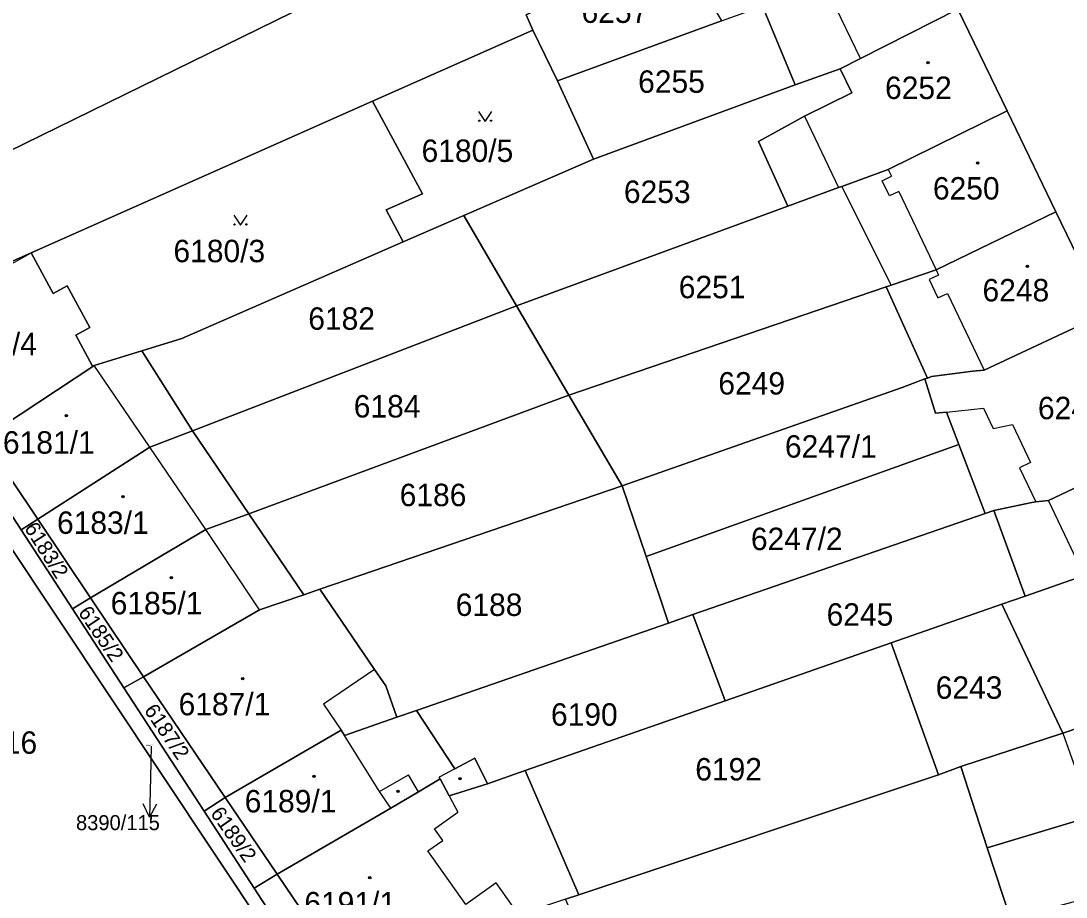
# Model space of a CAD drawing. Extents: x -596233 to -595156, y -1161235 to -1159375.
# Drawn here: x -595583.4 to -595504.1, y -1160099.2 to -1160032.8 of the extents above; entities that cross this region are included whole.
import ezdxf

# ---------------------------------------------------------------- set-up
doc = ezdxf.new("R2010")
doc.units = 0
for name, color, linetype in [('KN_CAR_KR', 7, 'Continuous'), ('KN_KULTURY', 7, 'Continuous'), ('KN_PARC_CIS_POM', 7, 'Continuous'), ('KN_PARC_CIS_POZ', 7, 'Continuous'), ('KN_PARC_CIS_STAV', 7, 'Continuous'), ('KN_PARC_PLOCHA', 7, 'Continuous'), ('PARC_C_SIPKA', 7, 'Continuous'), ('parcely_l', 7, 'Continuous')]:
    doc.layers.add(name, color=color, linetype=linetype)

msp = doc.modelspace()

# ---------------------------------------------------------------- linework, layer by layer
at = {"layer": 'KN_CAR_KR'}
for points in [[(-595519.71, -1160035.64), (-595521.89, -1160031.08)], [(-595523.95, -1160040.01), (-595521.37, -1160045.43)], [(-595517.6, -1160044.05), (-595517.35, -1160044.57)], [(-595518.05, -1160044.91), (-595517.35, -1160044.57)], [(-595517.5, -1160046.07), (-595518.05, -1160044.91)], [(-595516.79, -1160045.74), (-595517.5, -1160046.07)], [(-595516.79, -1160045.74), (-595513.96, -1160051.67)], [(-595590.18, -1160054.62), (-595582.58, -1160050.37)], [(-595513.78, -1160052.06), (-595514.5, -1160052.4)], [(-595513.96, -1160051.67), (-595513.78, -1160052.06)], [(-595514.5, -1160052.4), (-595513.83, -1160053.8)], [(-595513.83, -1160053.8), (-595513.11, -1160053.45)], [(-595513.11, -1160053.45), (-595510.33, -1160059.26)], [(-595573.58, -1160065.11), (-595577.79, -1160058.93)], [(-595513.19, -1160062.45), (-595510.37, -1160062.16)], [(-595510.37, -1160062.16), (-595509.65, -1160063.69)], [(-595509.65, -1160063.69), (-595508.18, -1160063.39)], [(-595508.18, -1160063.39), (-595506.81, -1160066.28)], [(-595569.33, -1160071.35), (-595573.58, -1160065.11)], [(-595506.81, -1160066.28), (-595507.64, -1160066.68)], [(-595507.64, -1160066.68), (-595506.41, -1160069.26)], [(-595502.74, -1160074.83), (-595505.44, -1160069.16)], [(-595565.26, -1160077.44), (-595569.33, -1160071.35)], [(-595556.54, -1160081.96), (-595560.42, -1160084.58)], [(-595560.42, -1160084.58), (-595559.08, -1160086.56)], [(-595556.16, -1160091.21), (-595558.81, -1160086.97)], [(-595504.35, -1160086.79), (-595503.18, -1160090.13)], [(-595550.45, -1160089.48), (-595551.64, -1160090.12)], [(-595556.16, -1160091.21), (-595553.98, -1160089.94)], [(-595553.22, -1160091.23), (-595553.98, -1160089.94)], [(-595551.57, -1160090.25), (-595551.64, -1160090.12)], [(-595555.31, -1160092.47), (-595556.16, -1160091.21)], [(-595550.89, -1160091.53), (-595550.22, -1160092.78)], [(-595551.99, -1160094.04), (-595550.22, -1160092.78)], [(-595551.37, -1160094.91), (-595551.99, -1160094.04)], [(-595552.49, -1160095.71), (-595551.37, -1160094.91)], [(-595549.61, -1160099.76), (-595552.49, -1160095.71)], [(-595547.32, -1160098.14), (-595549.61, -1160099.76)], [(-595545.6, -1160100.56), (-595547.32, -1160098.14)]]:
    msp.add_lwpolyline(points, dxfattribs=at)
at = {"layer": 'KN_KULTURY'}
for points in [[(-595548.6518, -1160039.6616), (-595548.1518, -1160040.4116), (-595547.6518, -1160039.6616)], [(-595567.2118, -1160047.5216), (-595566.7118, -1160048.2716), (-595566.2118, -1160047.5216)]]:
    msp.add_lwpolyline(points, dxfattribs=at)
for centre, radius in [((-595514.57, -1160035.97), 0.09), ((-595514.57, -1160035.97), 0.0398), ((-595548.602, -1160040.3614), 0.05), ((-595547.7026, -1160040.3614), 0.05), ((-595510.81, -1160043.56), 0.09), ((-595510.81, -1160043.56), 0.0398), ((-595567.162, -1160048.2214), 0.05), ((-595566.2626, -1160048.2214), 0.05), ((-595507.04, -1160051.41), 0.09), ((-595507.04, -1160051.41), 0.0398), ((-595579.92, -1160062.72), 0.09), ((-595579.92, -1160062.72), 0.0398), ((-595575.61, -1160068.86), 0.09), ((-595575.61, -1160068.86), 0.0398), ((-595571.94, -1160075.01), 0.09), ((-595571.94, -1160075.01), 0.0398), ((-595566.54, -1160082.66), 0.09), ((-595566.54, -1160082.66), 0.0398), ((-595561.14, -1160090.06), 0.09), ((-595561.14, -1160090.06), 0.0398), ((-595550.07, -1160090.24), 0.09), ((-595550.07, -1160090.24), 0.0398), ((-595554.77, -1160091.2), 0.09), ((-595554.77, -1160091.2), 0.0398), ((-595556.9, -1160097.73), 0.09), ((-595556.9, -1160097.73), 0.0398)]:
    msp.add_circle(centre, radius, dxfattribs=at)
at = {"layer": 'KN_PARC_PLOCHA'}
for points in [[(-595528.51, -1159998.96), (-595525.34, -1160005.19), (-595522.99, -1160009.82), (-595533.15, -1160014.84), (-595528.66, -1160024.29), (-595530.9, -1160025.4), (-595533.73, -1160026.79), (-595545.04, -1160032.35), (-595544.55, -1160033.5), (-595556.7, -1160038.89), (-595582.58, -1160050.37), (-595588.8, -1160053.13), (-595592.48, -1160054.74), (-595598.58, -1160042.31), (-595600.65, -1160043.14), (-595602.12, -1160037.82), (-595602.52, -1160034.33), (-595600.62, -1160030.39), (-595594.13, -1160027.01), (-595532.58, -1159997.58), (-595531.38, -1159997.29), (-595530.2, -1159997.46), (-595529.25, -1159998)], [(-595538.64, -1160020.32), (-595543.6, -1160010.19), (-595590.63, -1160033.23), (-595585.66, -1160043.36)], [(-595538.64, -1160020.32), (-595585.66, -1160043.36), (-595590.63, -1160033.23), (-595543.6, -1160010.19)], [(-595512.33, -1160031.9), (-595519.71, -1160035.64), (-595521.25, -1160036.42), (-595524.66, -1160037.65), (-595527.14, -1160031.67), (-595525.25, -1160030.97), (-595523.62, -1160030.38), (-595515.18, -1160026.02)], [(-595530.23, -1160032.79), (-595542.67, -1160037.34), (-595544.55, -1160033.5), (-595545.04, -1160032.35), (-595533.73, -1160026.79)], [(-595524.66, -1160037.65), (-595539.95, -1160043.27), (-595542.67, -1160037.34), (-595530.23, -1160032.79), (-595527.14, -1160031.67)], [(-595508.59, -1160039.62), (-595517.6, -1160044.05), (-595521.12, -1160045.34), (-595521.37, -1160045.43), (-595525.2, -1160046.84), (-595527.43, -1160041.93), (-595523.95, -1160040.01), (-595520.36, -1160038.26), (-595521.25, -1160036.42), (-595519.71, -1160035.64), (-595512.33, -1160031.9)], [(-595542.67, -1160037.34), (-595539.95, -1160043.27), (-595549.78, -1160047.55), (-595554.36, -1160049.55), (-595555.66, -1160047.11), (-595552.9, -1160045.91), (-595556.7, -1160038.89), (-595544.55, -1160033.5)], [(-595525.2, -1160046.84), (-595545.77, -1160054.39), (-595549.78, -1160047.55), (-595539.95, -1160043.27), (-595524.66, -1160037.65), (-595521.25, -1160036.42), (-595520.36, -1160038.26), (-595523.95, -1160040.01), (-595527.43, -1160041.93)], [(-595554.36, -1160049.55), (-595571.16, -1160056.87), (-595574.19, -1160057.81), (-595577.79, -1160058.93), (-595577.89, -1160059), (-595577.94, -1160058.91), (-595579.19, -1160056.62), (-595578.13, -1160056.05), (-595579.85, -1160052.88), (-595580.9, -1160053.46), (-595582.58, -1160050.37), (-595556.7, -1160038.89), (-595552.9, -1160045.91), (-595555.66, -1160047.11)], [(-595504.89, -1160047.26), (-595513.96, -1160051.67), (-595517.37, -1160052.83), (-595521.12, -1160045.34), (-595517.6, -1160044.05), (-595508.59, -1160039.62)], [(-595517.37, -1160052.83), (-595517.75, -1160052.96), (-595541.8, -1160061.16), (-595545.77, -1160054.39), (-595525.2, -1160046.84), (-595521.37, -1160045.43), (-595521.12, -1160045.34)], [(-595545.77, -1160054.39), (-595570.34, -1160063.86), (-595574.19, -1160057.81), (-595571.16, -1160056.87), (-595554.36, -1160049.55), (-595549.78, -1160047.55)], [(-595501.14, -1160054.98), (-595510.33, -1160059.26), (-595511.18, -1160059.35), (-595514.32, -1160059.76), (-595514.63, -1160059.88), (-595517.75, -1160052.96), (-595517.37, -1160052.83), (-595513.96, -1160051.67), (-595504.89, -1160047.26)], [(-595577.89, -1160059), (-595586.18, -1160064.46), (-595589.2, -1160059.96), (-595592.48, -1160054.74), (-595588.8, -1160053.13), (-595582.58, -1160050.37), (-595580.9, -1160053.46), (-595579.85, -1160052.88), (-595578.13, -1160056.05), (-595579.19, -1160056.62), (-595577.94, -1160058.91)], [(-595514.63, -1160059.88), (-595514.81, -1160059.94), (-595516.54, -1160060.58), (-595537.77, -1160068.04), (-595541.8, -1160061.16), (-595517.75, -1160052.96)], [(-595541.8, -1160061.16), (-595566.08, -1160070.15), (-595570.34, -1160063.86), (-595545.77, -1160054.39)], [(-595496.36, -1160064.85), (-595505.44, -1160069.16), (-595506.41, -1160069.26), (-595506.71, -1160069.29), (-595509.59, -1160069.9), (-595510.25, -1160070.13), (-595512.25, -1160064.9), (-595513.19, -1160062.45), (-595514.01, -1160062.54), (-595514.81, -1160059.94), (-595514.63, -1160059.88), (-595514.32, -1160059.76), (-595511.18, -1160059.35), (-595510.33, -1160059.26), (-595501.14, -1160054.98)], [(-595570.34, -1160063.86), (-595573.58, -1160065.11), (-595582.08, -1160070.56), (-595586.18, -1160064.46), (-595577.89, -1160059), (-595577.79, -1160058.93), (-595574.19, -1160057.81)], [(-595512.25, -1160064.9), (-595535.96, -1160073.4), (-595537.77, -1160068.04), (-595516.54, -1160060.58), (-595514.81, -1160059.94), (-595514.01, -1160062.54), (-595513.19, -1160062.45)], [(-595537.77, -1160068.04), (-595560.68, -1160075.87), (-595561.91, -1160076.29), (-595566.08, -1160070.15), (-595541.8, -1160061.16)], [(-595566.08, -1160070.15), (-595569.33, -1160071.35), (-595578.07, -1160076.54), (-595582.08, -1160070.56), (-595573.58, -1160065.11), (-595570.34, -1160063.86)], [(-595582.08, -1160070.56), (-595583.34, -1160071.37), (-595587.37, -1160065.18), (-595586.18, -1160064.46)], [(-595510.25, -1160070.13), (-595532.41, -1160077.8), (-595534.25, -1160078.44), (-595535.96, -1160073.4), (-595512.25, -1160064.9)], [(-595493.31, -1160071.14), (-595502.43, -1160075.48), (-595502.74, -1160074.83), (-595507.22, -1160076.4), (-595509.59, -1160069.9), (-595506.71, -1160069.29), (-595506.41, -1160069.26), (-595505.44, -1160069.16), (-595496.36, -1160064.85)], [(-595583.34, -1160071.37), (-595579.45, -1160077.36), (-595575.55, -1160083.36), (-595569.47, -1160092.7), (-595565.68, -1160098.54), (-595559.91, -1160107.4), (-595560.72, -1160107.88), (-595588.56, -1160066.06), (-595587.37, -1160065.18)], [(-595535.96, -1160073.4), (-595534.25, -1160078.44), (-595553.37, -1160085.06), (-595554.85, -1160085.57), (-595555.69, -1160083.21), (-595556.54, -1160081.96), (-595560.68, -1160075.87), (-595537.77, -1160068.04)], [(-595578.07, -1160076.54), (-595579.45, -1160077.36), (-595583.34, -1160071.37), (-595582.08, -1160070.56)], [(-595561.91, -1160076.29), (-595565.26, -1160077.44), (-595574.07, -1160082.51), (-595578.07, -1160076.54), (-595569.33, -1160071.35), (-595566.08, -1160070.15)], [(-595507.22, -1160076.4), (-595508.97, -1160077.01), (-595517.37, -1160079.94), (-595529.95, -1160084.33), (-595532.41, -1160077.8), (-595510.25, -1160070.13), (-595509.59, -1160069.9)], [(-595488.75, -1160080.72), (-595497.7, -1160085), (-595499.58, -1160085.9), (-595499.89, -1160086.05), (-595500.12, -1160085.35), (-595504.35, -1160086.79), (-595508.97, -1160077.01), (-595507.22, -1160076.4), (-595502.74, -1160074.83), (-595502.43, -1160075.48), (-595493.31, -1160071.14)], [(-595554.85, -1160085.57), (-595558.81, -1160086.97), (-595559.08, -1160086.56), (-595567.87, -1160091.67), (-595574.07, -1160082.51), (-595565.26, -1160077.44), (-595561.91, -1160076.29), (-595560.68, -1160075.87), (-595556.54, -1160081.96), (-595555.69, -1160083.21)], [(-595574.07, -1160082.51), (-595575.55, -1160083.36), (-595579.45, -1160077.36), (-595578.07, -1160076.54)], [(-595504.35, -1160086.79), (-595512.1, -1160089.31), (-595513.79, -1160089.94), (-595517.37, -1160079.94), (-595508.97, -1160077.01)], [(-595529.95, -1160084.33), (-595545.11, -1160089.62), (-595547.99, -1160090.63), (-595548.93, -1160088.67), (-595550.45, -1160089.48), (-595553.37, -1160085.06), (-595534.25, -1160078.44), (-595532.41, -1160077.8)], [(-595513.79, -1160089.94), (-595541.06, -1160099.04), (-595545.11, -1160089.62), (-595529.95, -1160084.33), (-595517.37, -1160079.94)], [(-595485.96, -1160086.6), (-595494.99, -1160090.94), (-595498.92, -1160092.12), (-595510.09, -1160095.47), (-595512.1, -1160089.31), (-595504.35, -1160086.79), (-595500.12, -1160085.35), (-595499.89, -1160086.05), (-595499.58, -1160085.9), (-595497.7, -1160085), (-595488.75, -1160080.72)], [(-595567.87, -1160091.67), (-595569.47, -1160092.7), (-595575.55, -1160083.36), (-595574.07, -1160082.51)], [(-595547.99, -1160090.63), (-595550.89, -1160091.53), (-595551.57, -1160090.25), (-595553.22, -1160091.23), (-595555.31, -1160092.47), (-595563.93, -1160097.48), (-595567.87, -1160091.67), (-595559.08, -1160086.56), (-595558.81, -1160086.97), (-595554.85, -1160085.57), (-595553.37, -1160085.06), (-595550.45, -1160089.48), (-595548.93, -1160088.67)], [(-595483.31, -1160092.12), (-595492.44, -1160096.53), (-595496.33, -1160097.66), (-595508.33, -1160100.85), (-595510.09, -1160095.47), (-595498.92, -1160092.12), (-595494.99, -1160090.94), (-595485.96, -1160086.6)], [(-595510.09, -1160095.47), (-595508.33, -1160100.85), (-595507.64, -1160102.96), (-595528.97, -1160110.11), (-595529.67, -1160108.24), (-595530.97, -1160104.72), (-595538.31, -1160107.64), (-595542.07, -1160099.38), (-595541.06, -1160099.04), (-595513.79, -1160089.94), (-595512.1, -1160089.31)], [(-595541.06, -1160099.04), (-595542.07, -1160099.38), (-595545.6, -1160100.56), (-595548.55, -1160101.62), (-595548.9, -1160101.01), (-595550, -1160101.65), (-595557.97, -1160106.28), (-595563.93, -1160097.48), (-595555.31, -1160092.47), (-595553.22, -1160091.23), (-595551.57, -1160090.25), (-595550.89, -1160091.53), (-595547.99, -1160090.63), (-595545.11, -1160089.62)], [(-595563.93, -1160097.48), (-595565.68, -1160098.54), (-595569.47, -1160092.7), (-595567.87, -1160091.67)], [(-595557.97, -1160106.28), (-595559.91, -1160107.4), (-595565.68, -1160098.54), (-595563.93, -1160097.48)]]:
    msp.add_lwpolyline(points, close=True, dxfattribs=at)
for points in [[(-595612.54, -1160030.12), (-595610.47, -1160035.3), (-595608.5, -1160040.25), (-595606.74, -1160044.26), (-595606.38, -1160045.31), (-595603.51, -1160044.09), (-595588.56, -1160066.06), (-595560.72, -1160107.88), (-595552.22, -1160120.4), (-595548.4, -1160125.66), (-595546.8, -1160128.27), (-595545.26, -1160130.59), (-595542.95, -1160132.41), (-595541.08, -1160131.24), (-595535.43, -1160139.64), (-595529.87, -1160147.93)], [(-595446.04, -1160169.57), (-595449.51, -1160162.6), (-595452.63, -1160155.9), (-595456.02, -1160148.88), (-595460.29, -1160140.02), (-595463.12, -1160134.12), (-595465.92, -1160128.3), (-595468.59, -1160122.75), (-595471.26, -1160117.2), (-595475.88, -1160107.58), (-595480.67, -1160097.61), (-595483.31, -1160092.12), (-595485.96, -1160086.6), (-595488.75, -1160080.72), (-595493.31, -1160071.14), (-595496.36, -1160064.85), (-595501.14, -1160054.98), (-595504.89, -1160047.26), (-595508.59, -1160039.62), (-595512.33, -1160031.9)]]:
    msp.add_lwpolyline(points, dxfattribs=at)
at = {"layer": 'PARC_C_SIPKA'}
for points in [[(-595573.49, -1160087.76), (-595573.54, -1160090.15), (-595573.6068, -1160093.1493)], [(-595573.0846, -1160092.1606), (-595573.6068, -1160093.1493), (-595574.0844, -1160092.1384)]]:
    msp.add_lwpolyline(points, dxfattribs=at)
at = {"layer": 'parcely_l'}
for points in [[(-595538.64, -1160020.32), (-595585.66, -1160043.36), (-595590.63, -1160033.23), (-595543.6, -1160010.19), (-595538.64, -1160020.32)], [(-595533.73, -1160026.79), (-595545.04, -1160032.35), (-595544.55, -1160033.5)], [(-595524.66, -1160037.65), (-595527.14, -1160031.67)], [(-595512.33, -1160031.9), (-595519.71, -1160035.64), (-595521.25, -1160036.42)], [(-595508.59, -1160039.62), (-595512.33, -1160031.9)], [(-595542.67, -1160037.34), (-595530.23, -1160032.79)], [(-595544.55, -1160033.5), (-595556.7, -1160038.89)], [(-595542.67, -1160037.34), (-595544.55, -1160033.5)], [(-595521.25, -1160036.42), (-595520.36, -1160038.26), (-595523.95, -1160040.01), (-595527.43, -1160041.93), (-595525.2, -1160046.84)], [(-595521.25, -1160036.42), (-595524.66, -1160037.65)], [(-595539.95, -1160043.27), (-595542.67, -1160037.34)], [(-595524.66, -1160037.65), (-595539.95, -1160043.27)], [(-595556.7, -1160038.89), (-595582.58, -1160050.37)], [(-595556.7, -1160038.89), (-595552.9, -1160045.91), (-595555.66, -1160047.11), (-595554.36, -1160049.55)], [(-595521.12, -1160045.34), (-595517.6, -1160044.05), (-595508.59, -1160039.62)], [(-595504.89, -1160047.26), (-595508.59, -1160039.62)], [(-595549.78, -1160047.55), (-595539.95, -1160043.27)], [(-595525.2, -1160046.84), (-595521.37, -1160045.43), (-595521.12, -1160045.34)], [(-595521.12, -1160045.34), (-595517.37, -1160052.83)], [(-595554.36, -1160049.55), (-595549.78, -1160047.55)], [(-595549.78, -1160047.55), (-595545.77, -1160054.39)], [(-595525.2, -1160046.84), (-595545.77, -1160054.39)], [(-595517.37, -1160052.83), (-595513.96, -1160051.67), (-595504.89, -1160047.26)], [(-595501.14, -1160054.98), (-595504.89, -1160047.26)], [(-595574.19, -1160057.81), (-595571.16, -1160056.87), (-595554.36, -1160049.55)], [(-595582.58, -1160050.37), (-595588.8, -1160053.13), (-595592.48, -1160054.74)], [(-595577.89, -1160059), (-595577.94, -1160058.91), (-595579.19, -1160056.62), (-595578.13, -1160056.05), (-595579.85, -1160052.88), (-595580.9, -1160053.46), (-595582.58, -1160050.37)], [(-595541.8, -1160061.16), (-595517.75, -1160052.96)], [(-595517.75, -1160052.96), (-595517.37, -1160052.83)], [(-595517.75, -1160052.96), (-595514.63, -1160059.88)], [(-595545.77, -1160054.39), (-595570.34, -1160063.86)], [(-595541.8, -1160061.16), (-595545.77, -1160054.39)], [(-595514.63, -1160059.88), (-595514.32, -1160059.76), (-595511.18, -1160059.35), (-595510.33, -1160059.26), (-595501.14, -1160054.98)], [(-595577.89, -1160059), (-595577.79, -1160058.93), (-595574.19, -1160057.81)], [(-595570.34, -1160063.86), (-595574.19, -1160057.81)], [(-595586.18, -1160064.46), (-595577.89, -1160059)], [(-595514.81, -1160059.94), (-595516.54, -1160060.58), (-595537.77, -1160068.04)], [(-595514.63, -1160059.88), (-595514.81, -1160059.94)], [(-595512.25, -1160064.9), (-595513.19, -1160062.45), (-595514.01, -1160062.54), (-595514.81, -1160059.94)], [(-595541.8, -1160061.16), (-595566.08, -1160070.15)], [(-595537.77, -1160068.04), (-595541.8, -1160061.16)], [(-595582.08, -1160070.56), (-595573.58, -1160065.11), (-595570.34, -1160063.86)], [(-595570.34, -1160063.86), (-595566.08, -1160070.15)], [(-595586.18, -1160064.46), (-595582.08, -1160070.56)], [(-595535.96, -1160073.4), (-595512.25, -1160064.9)], [(-595512.25, -1160064.9), (-595510.25, -1160070.13)], [(-595509.59, -1160069.9), (-595506.71, -1160069.29), (-595506.41, -1160069.26), (-595505.44, -1160069.16), (-595496.36, -1160064.85)], [(-595583.34, -1160071.37), (-595587.37, -1160065.18)], [(-595560.72, -1160107.88), (-595588.56, -1160066.06)], [(-595560.68, -1160075.87), (-595537.77, -1160068.04)], [(-595537.77, -1160068.04), (-595535.96, -1160073.4)], [(-595582.08, -1160070.56), (-595583.34, -1160071.37)], [(-595582.08, -1160070.56), (-595578.07, -1160076.54)], [(-595566.08, -1160070.15), (-595569.33, -1160071.35), (-595578.07, -1160076.54)], [(-595566.08, -1160070.15), (-595561.91, -1160076.29)], [(-595532.41, -1160077.8), (-595510.25, -1160070.13)], [(-595510.25, -1160070.13), (-595509.59, -1160069.9)], [(-595507.22, -1160076.4), (-595509.59, -1160069.9)], [(-595579.45, -1160077.36), (-595583.34, -1160071.37)], [(-595493.31, -1160071.14), (-595502.43, -1160075.48), (-595502.74, -1160074.83), (-595507.22, -1160076.4)], [(-595534.25, -1160078.44), (-595535.96, -1160073.4)], [(-595560.68, -1160075.87), (-595561.91, -1160076.29)], [(-595554.85, -1160085.57), (-595555.69, -1160083.21), (-595556.54, -1160081.96), (-595560.68, -1160075.87)], [(-595579.45, -1160077.36), (-595578.07, -1160076.54)], [(-595578.07, -1160076.54), (-595574.07, -1160082.51)], [(-595561.91, -1160076.29), (-595565.26, -1160077.44), (-595574.07, -1160082.51)], [(-595507.22, -1160076.4), (-595508.97, -1160077.01)], [(-595575.55, -1160083.36), (-595579.45, -1160077.36)], [(-595517.37, -1160079.94), (-595508.97, -1160077.01)], [(-595508.97, -1160077.01), (-595504.35, -1160086.79)], [(-595553.37, -1160085.06), (-595534.25, -1160078.44)], [(-595534.25, -1160078.44), (-595532.41, -1160077.8)], [(-595532.41, -1160077.8), (-595529.95, -1160084.33)], [(-595517.37, -1160079.94), (-595529.95, -1160084.33)], [(-595513.79, -1160089.94), (-595517.37, -1160079.94)], [(-595488.75, -1160080.72), (-595497.7, -1160085), (-595499.58, -1160085.9), (-595499.89, -1160086.05), (-595500.12, -1160085.35), (-595504.35, -1160086.79)], [(-595574.07, -1160082.51), (-595575.55, -1160083.36)], [(-595574.07, -1160082.51), (-595567.87, -1160091.67)], [(-595569.47, -1160092.7), (-595575.55, -1160083.36)], [(-595529.95, -1160084.33), (-595545.11, -1160089.62)], [(-595567.87, -1160091.67), (-595559.08, -1160086.56), (-595558.81, -1160086.97), (-595554.85, -1160085.57)], [(-595554.85, -1160085.57), (-595553.37, -1160085.06)], [(-595547.99, -1160090.63), (-595548.93, -1160088.67), (-595550.45, -1160089.48), (-595553.37, -1160085.06)], [(-595504.35, -1160086.79), (-595512.1, -1160089.31)], [(-595510.09, -1160095.47), (-595498.92, -1160092.12), (-595494.99, -1160090.94), (-595485.96, -1160086.6)], [(-595512.1, -1160089.31), (-595513.79, -1160089.94)], [(-595512.1, -1160089.31), (-595510.09, -1160095.47)], [(-595563.93, -1160097.48), (-595555.31, -1160092.47), (-595553.22, -1160091.23), (-595551.57, -1160090.25), (-595550.89, -1160091.53), (-595547.99, -1160090.63)], [(-595545.11, -1160089.62), (-595547.99, -1160090.63)], [(-595545.11, -1160089.62), (-595541.06, -1160099.04)], [(-595541.06, -1160099.04), (-595513.79, -1160089.94)], [(-595567.87, -1160091.67), (-595569.47, -1160092.7)], [(-595563.93, -1160097.48), (-595567.87, -1160091.67)], [(-595569.47, -1160092.7), (-595565.68, -1160098.54)], [(-595510.09, -1160095.47), (-595508.33, -1160100.85)], [(-595565.68, -1160098.54), (-595563.93, -1160097.48)], [(-595557.97, -1160106.28), (-595563.93, -1160097.48)], [(-595565.68, -1160098.54), (-595559.91, -1160107.4)], [(-595541.06, -1160099.04), (-595542.07, -1160099.38)]]:
    msp.add_lwpolyline(points, dxfattribs=at)

# ---------------------------------------------------------------- texts
at = {"layer": 'KN_PARC_CIS_POM'}
msp.add_text('8390/115', height=0.1, dxfattribs=at).set_placement((-595573.8733, -1160087.76))
at = {"layer": 'KN_PARC_CIS_POZ'}
for s, height, p in [('6257', 1.7, (-595540.8466, -1160032.95)), ('6255', 1.7, (-595536.5566, -1160038.25)), ('6180/5', 1.7, (-595552.9766, -1160043.49)), ('6253', 1.7, (-595537.6366, -1160046.6)), ('6180/3', 1.7, (-595571.7866, -1160051.09)), ('6251', 1.7, (-595533.4766, -1160053.82)), ('6182', 1.7, (-595561.5666, -1160056.21)), ('6249', 1.7, (-595530.4766, -1160061.12)), ('6184', 1.7, (-595558.1166, -1160062.86)), ('6247/1', 1.7, (-595525.4266, -1160065.9)), ('6186', 1.7, (-595554.6366, -1160069.58)), ('6247/2', 1.7, (-595528.0066, -1160072.91)), ('6188', 1.7, (-595550.3866, -1160077.9)), ('6245', 1.7, (-595522.2666, -1160078.64)), ('6243', 1.7, (-595513.9966, -1160084.18)), ('6190', 1.7, (-595543.1666, -1160086.22)), ('8390/16', 1.7, (-595590.3366, -1160088.35)), ('6192', 1.7, (-595532.2266, -1160090.37)), ('8390/115', 1.14, (-595579.1772, -1160094.1366))]:
    msp.add_text(s, height=height, dxfattribs=at).set_placement(p)
for s, rotation, p in [('6183/2', 302.298755, (-595583.1359, -1160071.2398)), ('6185/2', 304.164943, (-595579.0539, -1160077.6374)), ('6187/2', 304.027404, (-595574.0575, -1160085.0531)), ('6189/2', 305.162203, (-595569.0301, -1160092.8694))]:
    msp.add_text(s, height=1.14, rotation=rotation, dxfattribs=at).set_placement(p)
at = {"layer": 'KN_PARC_CIS_STAV'}
for s, p in [('6252', (-595517.8366, -1160038.72)), ('6250', (-595514.2066, -1160046.34)), ('6248', (-595510.4466, -1160054.06)), ('6180/4', (-595589.0966, -1160058.14)), ('6246', (-595506.2466, -1160062.99)), ('6181/1', (-595584.7166, -1160065.6)), ('6183/1', (-595580.6166, -1160071.68)), ('6185/1', (-595576.5466, -1160077.78)), ('6187/1', (-595571.3966, -1160085.43)), ('6189/1', (-595566.3866, -1160092.79)), ('6191/1', (-595561.8666, -1160100.52))]:
    msp.add_text(s, height=1.7, dxfattribs=at).set_placement(p)

doc.saveas('drawing.dxf')
